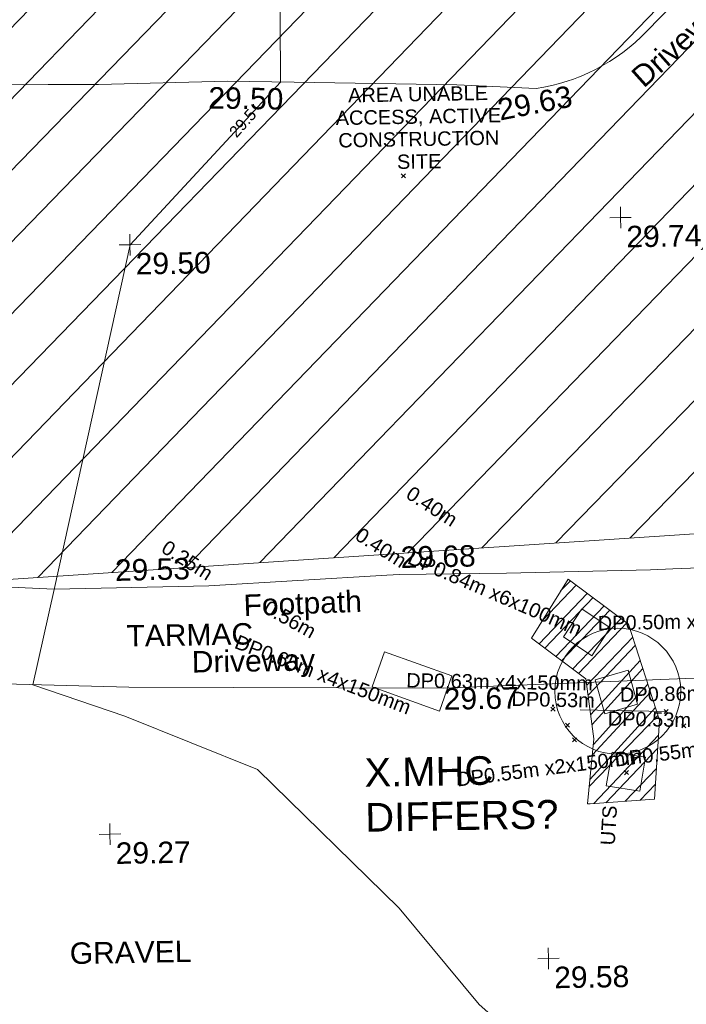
# Model space of a CAD drawing. Header units: millimetres. Extents: x -290717 to 520720, y -88450 to 287762.
# Tile 262 of 381: x 29308 to 40954, y 178077 to 195288. Entities that reach past the tile are written whole.
import ezdxf

# ---------------------------------------------------------------- set-up
doc = ezdxf.new("R2010")
doc.units = ezdxf.units.MM
for name, pattern in [('IMPORT-GAS-LP-MP-QLB2 _2_', [3750, 1500, -300.0000000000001, 0, -1300, 150, -300.0000000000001, 0, -200]), ('IMPORT-HIDDEN2 _3_', [4762.5, 3175, -1587.5]), ('IMPORT-UG_ELEC_QLB2 _2_', [2500, 1500, -300.0000000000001, 0, -50, 150, -300.0000000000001, 0, -200]), ('IMPORT-UG_ELEC_STREET LIGHTING_QLB2 _2_', [2700, 1500, -300.0000000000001, 0, -250, 150, -300.0000000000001, 0, -200])]:
    doc.linetypes.add(name, pattern=pattern)
for name, color, linetype, lineweight in [('00_TOPO_DRIVE_WAY', 7, 'Continuous', 9), ('00_TOPO_SURVEY_TEXT', 7, 'Continuous', 9), ('00_UAV_DRIVE_WAY', 7, 'Continuous', 9), ('00_UAV_SURVEY_TEXT', 7, 'Continuous', 9), ('GEN-TEXT', 7, 'Continuous', 9), ('SM-QC COMPLETED', 7, 'Continuous', 9)]:
    doc.layers.add(name, color=color, linetype=linetype, lineweight=lineweight)
for name, color, linetype, lineweight, true_color in [('00_TOPO_LEVEL_SPOT', 7, 'Continuous', 9, 0x666666), ('00_UAV_FOOTPATH', 7, 'Continuous', 9, 0xa50000), ('01_DTM_CONTOUR_MNR', 7, 'Continuous', 9, 0xa5a552), ('01_DTM_CONTOUR_MNR_LABELS', 7, 'Continuous', 9, 0xa5a552), ('12333-PUM-2D-U-0001-C01 - Rev2_REVIT IMPORT_dwg', 7, 'Continuous', 9, 0x767676), ('PUM-CHAMBER EXTENTS', 6, 'IMPORT-HIDDEN2 _3_', 9, 0xff00ff), ('PUM-ELECTRIC-MH', 1, 'Continuous', 9, 0xff0000), ('PUM-ELECTRIC-QLB2', 1, 'IMPORT-UG_ELEC_QLB2 _2_', 9, 0xff0000), ('PUM-GAS-LP-MP-QLB2', 2, 'IMPORT-GAS-LP-MP-QLB2 _2_', 9, 0xffff00), ('PUM-GAS-NOTES', 2, 'Continuous', 9, 0xffff00), ('PUM-UNABLE TO SURVEY', 190, 'Continuous', 9, 0x7f00ff)]:
    doc.layers.add(name, color=color, linetype=linetype, lineweight=lineweight, true_color=true_color)
doc.styles.add('Arial', font='arial.ttf', dxfattribs={"height": 500.0000000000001})
doc.styles.add('Arial_1', font='arial.ttf', dxfattribs={"height": 250})
doc.styles.add('Swis721 Lt BT_1', font='swissl.ttf', dxfattribs={"height": 200})
doc.styles.add('Swis721 Lt BT_2', font='swissl.ttf', dxfattribs={"height": 375})

# ---------------------------------------------------------------- blocks, each defined once
blk = doc.blocks.new('12333-PUM-2D-U-0001-C01 - Rev2_REVIT IMPORT_dwg_MM-2077200-Site Location Plan Existing')
at = {"layer": '00_TOPO_LEVEL_SPOT', "color": 254, "true_color": 0xcccccc, "flags": 128}
for points in [[(500.0000000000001, 0), (0, 0), (0, 500.0000000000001)], [(0, -500.0000000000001), (0, 0), (-500.0000000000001, 0)]]:
    blk.add_lwpolyline(points, dxfattribs=at)
blk = doc.blocks.new('12333-PUM-2D-U-0001-C01 - Rev2_REVIT IMPORT_dwg_MGS62954_T2_Galway_ITM_3d_Rev1-2077680-Site Location Plan Existing')
at = {"layer": '00_TOPO_DRIVE_WAY', "color": 254, "true_color": 0xcccccc, "flags": 128}
blk.add_lwpolyline([(533950862.2703093, 725738649.9250047), (533949572.9945023, 725738536.7528106), (533947723.2392966, 725738499.4396844), (533946396.9614592, 725738459.2854577), (533941871.6936597, 725738359.3006822), (533936372.9219523, 725738473.0361657), (533931579.9965787, 725738680.4198532), (533928785.8331761, 725738882.7086323), (533926256.6229934, 725738766.2295657), (533925217.4002548, 725738826.6515307), (533924740.5424624, 725739121.9279413)], dxfattribs=at)
at = {"layer": '00_UAV_DRIVE_WAY', "color": 254, "true_color": 0xcccccc, "flags": 128}
blk.add_lwpolyline([(533947610.149, 725751728.8814999), (533945533.149, 725749690.8814999), (533945519.3850471, 725749677.9841764), (533945415.0173705, 725749584.7456249), (533945306.8368167, 725749495.9593244), (533945195.0331712, 725749411.7810359), (533945079.8025755, 725749332.3584366), (533944961.3471837, 725749257.8308613), (533944839.8748062, 725749188.329056), (533944715.598547, 725749123.9749509), (533944588.7364292, 725749064.881445), (533944459.5110118, 725749011.1522083), (533944417.8121662, 725748995.829416), (533944328.149, 725748962.8815), (533944216.7718009, 725748926.7518312), (533944082.0883916, 725748888.7200195), (533943945.9305157, 725748856.3615239), (533943808.5370404, 725748829.7331123), (533943670.149, 725748808.8815001), (533942289.149, 725748899.8815), (533939449.1210406, 725748994.1239446), (533938281.1490001, 725749032.8814999), (533936027.149, 725749014.8815), (533935151.1490001, 725749027.8814999), (533934467.0380611, 725749034.3286189)], dxfattribs=at)
at = {"layer": '00_UAV_FOOTPATH', "color": 254, "true_color": 0xcccccc, "flags": 128}
blk.add_lwpolyline([(533925970, 725740690.0000001), (533927580.2910728, 725740631.0822601), (533930470.1490001, 725740498.8815), (533930936.1613029, 725740469.286821), (533935097.7738052, 725740204.9985504), (533935918.5063865, 725740209.2071245), (533937805.1490001, 725740218.8815), (533940913.2964685, 725740348.5431141), (533941137.149, 725740357.8815001), (533943006.1490001, 725740344.8815), (533945525.149, 725740363.8814999), (533945912.4793455, 725740371.8556033), (533948828.149, 725740431.8814999), (533950922.7365224, 725740430.6841315), (533950911.2265834, 725740430.6907111)], dxfattribs=at)
at = {"layer": '01_DTM_CONTOUR_MNR', "color": 254, "true_color": 0xcccccc, "flags": 128}
blk.add_lwpolyline([(533949192.5206046, 725724176.3281962), (533942480.0000001, 725724230), (533943440.0000002, 725725470.0000001), (533942986.1934584, 725727467.9160714), (533942510.0000001, 725728500), (533943022.5092688, 725729481.1818217), (533943740.0000001, 725731590.0000001), (533942395.1880532, 725732816.120354), (533941029.7327896, 725734528.3815206), (533938599.4269278, 725736994.9396888), (533936296.8150216, 725737963.6390673), (533934700.0000001, 725738540.0000001), (533935100, 725740200.0000002), (533936530.0000001, 725746200.0000002), (533938534.7651006, 725748294.5307021), (533939210.0000001, 725749000), (533939223.8742853, 725750101.3428384), (533939290.0000001, 725752600.0000001), (533939509.4095715, 725753442.3139402), (533939719.0094596, 725753783.1466994)], dxfattribs=at)
at = {"xscale": 0.375, "yscale": 0.375, "zscale": 0.375}
for p in [(533945107.8273948, 725746527.2538913), (533936528.4918304, 725746202.4255338), (533935999.403899, 725735906.8044168), (533943621.2334802, 725733600.570355)]:
    blk.add_blockref('12333-PUM-2D-U-0001-C01 - Rev2_REVIT IMPORT_dwg_MM-2077200-Site Location Plan Existing', p, dxfattribs=at)
at = {"layer": '00_TOPO_DRIVE_WAY', "color": 251, "true_color": 0x666666, "char_height": 375, "attachment_point": 1, "line_spacing_factor": 1.005061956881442, "style": 'Swis721 Lt BT_2'}
for s, insert, width in [('Driveway', (533937481.1482731, 725739080.8248436), 2436.183848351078), ('29.67', (533941871.7, 725738354.5296078), 1495.902363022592)]:
    blk.add_mtext(s, dxfattribs=dict(at, insert=insert, width=width))
at = {"layer": '00_TOPO_LEVEL_SPOT', "char_height": 375, "width": 1495.902363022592, "attachment_point": 1, "line_spacing_factor": 1.005061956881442, "style": 'Swis721 Lt BT_2'}
for s, insert in [('29.74', (533945202.8808528, 725746379.9102246)), ('29.50', (533936623.5808529, 725746055.0102245)), ('29.27', (533936094.4808527, 725735759.4102244)), ('29.58', (533943716.2808529, 725733453.2102245))]:
    blk.add_mtext(s, dxfattribs=dict(at, insert=insert))
at = {"layer": '00_TOPO_SURVEY_TEXT', "color": 251, "true_color": 0x666666, "insert": (533935260.8421302, 725734024.4778028), "char_height": 375, "width": 2322.210334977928, "attachment_point": 1, "line_spacing_factor": 1.005061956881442, "style": 'Swis721 Lt BT_2'}
blk.add_mtext('GRAVEL', dxfattribs=at)
at = {"layer": '00_UAV_DRIVE_WAY', "color": 251, "true_color": 0x666666, "char_height": 375, "attachment_point": 1, "line_spacing_factor": 1.005061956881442, "style": 'Swis721 Lt BT_2'}
for s, insert, width, rotation in [('Driveway', (533945304.7287349, 725749056.332513), 2436.183848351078, 40.82881032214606), ('29.50', (533937949.1335596, 725748934.9444115), 1495.902363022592, 358.0994153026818), ('29.63', (533942967.1712978, 725748628.7379184), 1495.902363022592, 10.008047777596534)]:
    blk.add_mtext(s, dxfattribs=dict(at, insert=insert, width=width, rotation=rotation))
at = {"layer": '00_UAV_FOOTPATH', "color": 251, "true_color": 0x666666, "char_height": 375, "attachment_point": 1, "line_spacing_factor": 1.005061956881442, "style": 'Swis721 Lt BT_2'}
for s, insert, width, rotation in [('29.68', (533941161.3418484, 725740844.7546154), 1495.902363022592, 0.22591626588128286), ('29.53', (533936165.9636817, 725740705.7121613), 1495.902363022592, 0.2938002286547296), ('Footpath', (533938398.6257851, 725740051.5691452), 2436.183848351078, 1.1421418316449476)]:
    blk.add_mtext(s, dxfattribs=dict(at, insert=insert, width=width, rotation=rotation))
at = {"layer": '00_UAV_SURVEY_TEXT', "color": 251, "true_color": 0x666666, "insert": (533936348.8000001, 725739554.6296079), "char_height": 375, "width": 2450.430537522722, "attachment_point": 1, "line_spacing_factor": 1.005061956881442, "style": 'Swis721 Lt BT_2'}
blk.add_mtext('TARMAC', dxfattribs=at)
at = {"layer": '01_DTM_CONTOUR_MNR_LABELS', "color": 251, "true_color": 0x666666, "insert": (533938461.7902625, 725748362.1597646), "char_height": 200, "width": 620.5117196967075, "attachment_point": 2, "rotation": 47.17734296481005, "line_spacing_factor": 1.005061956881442, "style": 'Swis721 Lt BT_1'}
blk.add_mtext('29.5', dxfattribs=at)
blk = doc.blocks.new('12333-PUM-2D-U-0001-C01 - Rev2_REVIT IMPORT_dwg-1620468-Site Location Plan Existing')
at = {"layer": 'PUM-CHAMBER EXTENTS', "true_color": 0xfff4d4}
h = blk.add_hatch(dxfattribs=at)
h.set_pattern_fill('FP_14', style=0, pattern_type=2)
h.set_pattern_definition([(45, (-533641079.65, -725615854.3560001), (-618.7184335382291, 618.7184335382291), [])])
h.paths.add_polyline_path([(291811.3501528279, 124468.6438213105), (306011.3501528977, 125163.6438213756), (309303.3501529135, 126382.6438213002), (310276.3501529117, 133352.6438213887), (309947.3501528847, 136832.6438213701), (307059.3501528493, 139075.6438213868), (304064.350152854, 137236.6438213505), (301560.095729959, 137051.9973635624), (288639.1046682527, 134790.0492880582), (288630.6430382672, 134386.5106702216), (288258.8263998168, 134391.7371872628), (288273.3501527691, 133230.6438212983), (288213.5074401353, 133220.9184094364), (288164.3501528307, 131103.6438213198), (291489.3501529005, 131422.6438213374), (291767.6562900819, 125412.2684225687)])
h.paths.add_polyline_path([(313541.3501529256, 126587.6438213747), (320416.1456552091, 127718.9519342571), (320290.3501528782, 137135.6438213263), (316922.3501528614, 136404.6438212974), (313381.3501528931, 137134.6438212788), (313031.3501529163, 130202.6438213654), (313364.3812648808, 127842.0409395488)])
h.paths.add_polyline_path([(305922.0501528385, 132148.04382128), (305930.0306085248, 132605.2438213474), (306188.7501528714, 132605.2438213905), (306180.769697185, 132148.0438213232), (306133.2633083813, 132148.0438213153)])
at = {"layer": 'PUM-CHAMBER EXTENTS', "true_color": 0xffaaff}
h = blk.add_hatch(dxfattribs=at)
h.set_pattern_fill('FP_3', color=211, style=0, pattern_type=2)
h.set_pattern_definition([(45, (-533641079.65, -725615854.3560001), (-265.1650429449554, 265.1650429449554), []), (45, (-533640902.873, -725615854.3560001), (-265.1650429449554, 265.1650429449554), [])])
h.paths.add_polyline_path([(303316.3501528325, 120436.6438213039), (304442.35015288, 120499.6438213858), (304553.3501529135, 121877.6438212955), (304044.3501528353, 123565.6438213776), (303000.3501528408, 124372.6438212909), (302343.3501528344, 123352.6438213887), (303280.3501528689, 122619.6438213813), (303404.3501529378, 121570.6438213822), (303273.3501528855, 120438.6438212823)])
at = {"layer": 'GEN-TEXT', "color": 253, "true_color": 0xaaaaaa}
for p, q in [((300210.9486298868, 131433.0033098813), (300281.6593080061, 131503.7139880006)), ((300281.6593080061, 131433.0033098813), (300210.9486298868, 131503.7139880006)), ((302660.9948137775, 122066.2884822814), (302731.7054918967, 122136.9991604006)), ((302731.7054918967, 122066.2884822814), (302660.9948137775, 122136.9991604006)), ((304636.9948138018, 121992.288482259), (304707.7054919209, 122062.9991603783)), ((304707.7054919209, 121992.288482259), (304636.9948138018, 122062.9991603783)), ((302910.9948137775, 121780.2884823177), (302981.7054918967, 121850.9991604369)), ((302981.7054918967, 121780.2884823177), (302910.9948137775, 121850.9991604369)), ((304942.994813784, 121734.2884822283), (305013.7054919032, 121804.9991603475)), ((305013.7054919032, 121734.2884822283), (304942.994813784, 121804.9991603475)), ((303026.9948138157, 121525.288482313), (303097.705491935, 121595.9991604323)), ((303097.705491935, 121525.288482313), (303026.9948138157, 121595.9991604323)), ((303923.9948138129, 120935.2884822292), (303994.7054919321, 121005.9991603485)), ((303994.7054919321, 120935.2884822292), (303923.9948138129, 121005.9991603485))]:
    blk.add_line(p, q, dxfattribs=at)
at = {"layer": 'PUM-CHAMBER EXTENTS', "color": 211, "linetype": 'Continuous', "true_color": 0xffaaff, "flags": 128}
blk.add_lwpolyline([(303316.3501528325, 120436.6438213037), (304442.35015288, 120499.6438213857), (304553.3501529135, 121877.6438212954), (304044.3501528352, 123565.6438213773), (303000.3501528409, 124372.6438212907), (302343.3501528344, 123352.6438213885), (303280.3501528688, 122619.643821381), (303404.3501529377, 121570.643821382), (303273.3501528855, 120438.6438212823)], close=True, dxfattribs=at)
at = {"layer": 'PUM-ELECTRIC-MH', "color": 21, "true_color": 0xffaaaa, "flags": 128}
for points in [[(303718.3501528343, 123505.6438213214), (303229.3501528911, 123847.6438213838), (302903.3501528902, 123365.6438213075), (303392.350152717, 123023.6438211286)], [(300939.3501528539, 122713.6438213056), (300713.3501528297, 122104.6438213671), (299544.3501528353, 122545.6438213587), (299770.350152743, 123154.6438211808)], [(303444.3501528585, 122601.643821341), (304021.350152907, 122761.6438213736), (304176.3501529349, 122166.6438212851), (303599.3501528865, 122006.6438213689)], [(303605.3501529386, 120743.6438213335), (303718.3501528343, 121331.6438213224), (304299.35015284, 121233.6438213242), (304186.3501530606, 120645.6438215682)]]:
    blk.add_lwpolyline(points, close=True, dxfattribs=at)
at = {"layer": 'PUM-GAS-LP-MP-QLB2', "color": 51, "true_color": 0xffffaa}
blk.add_line((304672.3501528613, 122027.6438213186), (302696.3501528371, 122101.643821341), dxfattribs=at)
at = {"layer": 'PUM-UNABLE TO SURVEY', "color": 7, "true_color": 0xfff4d4, "flags": 128}
blk.add_lwpolyline([(288240.6965458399, 134391.9920332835), (288164.3501528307, 131103.6438213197), (291489.3501529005, 131422.6438213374), (291811.3501528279, 124468.6438213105), (306011.3501528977, 125163.6438213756), (309303.3501529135, 126382.6438213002), (310276.3501529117, 133352.6438213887), (309947.3501528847, 136832.6438213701), (307059.3501528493, 139075.6438213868), (304064.350152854, 137236.6438213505), (301580.3501529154, 137051.6438212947)], dxfattribs=at)
at = {"layer": 'SM-QC COMPLETED', "color": 81, "true_color": 0xaaffaa}
blk.add_circle((303833.5277128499, 122395.8027607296), 1100.568961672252, dxfattribs=at)
blk.add_blockref('12333-PUM-2D-U-0001-C01 - Rev2_REVIT IMPORT_dwg_MGS62954_T2_Galway_ITM_3d_Rev1-2077680-Site Location Plan Existing', (-533641079.6498471, -725615854.3561786))
at = {"layer": 'PUM-ELECTRIC-QLB2', "char_height": 250, "attachment_point": 2, "line_spacing_factor": 0.9417779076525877, "style": 'Arial_1'}
for s, insert, width, rotation in [('0.40m', (300714.5754604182, 125788.0395610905), 1160.025439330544, 326.0933035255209), ('0.40m', (299813.2065107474, 125081.6039540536), 1160.025439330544, 326.3549387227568), ('0.25m', (296424.7039992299, 124920.4401767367), 1160.025439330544, 326.5630367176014), ('DP0.84m x6x100mm', (301770.0694914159, 124261.2397458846), 3893.2779916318, 335.75857047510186), ('0.56m', (298192.9536521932, 123861.1186569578), 1160.025439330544, 330.0520851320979), ('DP0.65m x4x150mm', (298737.2011548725, 122892.62443452), 3893.2779916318, 337.9074136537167), ('DP0.63m x4x150mm', (301776.4933118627, 122721.6772025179), 3893.2779916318, 358.0355412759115), ('DP0.55m x2x150mm', (305368.2751320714, 121502.4630240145), 3893.2779916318, 6.22529174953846), ('DP0.55m x2x150mm', (302596.8203258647, 121203.9081260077), 3893.2779916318, 6.22529174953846), ('UTS', (303510.6365546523, 120064.6343210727), 832.5248535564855, 85.55786657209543)]:
    blk.add_mtext(s, dxfattribs=dict(at, insert=insert, width=width, rotation=rotation))
for s, insert, width in [('DP0.50m x4x150mm', (305135.0740873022, 123718.6242563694), 3893.2779916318), ('DP0.86m x1xUTSmm', (305558.9372102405, 122460.7596534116), 4027.951129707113)]:
    blk.add_mtext(s, dxfattribs=dict(at, insert=insert, width=width))
at = {"layer": 'PUM-GAS-NOTES', "char_height": 250, "width": 1738.507782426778, "attachment_point": 2, "rotation": 357.8553100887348, "line_spacing_factor": 0.9417779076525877, "style": 'Arial_1'}
for insert in [(302707.9852918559, 122394.4449230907), (304383.3261084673, 122022.6128992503)]:
    blk.add_mtext('DP0.53m', dxfattribs=dict(at, insert=insert))
at = {"layer": 'PUM-UNABLE TO SURVEY', "color": 51, "true_color": 0xffff7f, "insert": (300526.7066630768, 133018.6934708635), "char_height": 250, "width": 3428.043514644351, "attachment_point": 2, "line_spacing_factor": 0.9417779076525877, "style": 'Arial_1'}
blk.add_mtext('AREA UNABLE\\PACCESS, ACTIVE\\PCONSTRUCTION\\PSITE', dxfattribs=at)
at = {"layer": 'SM-QC COMPLETED', "color": 3, "true_color": 0x00ff00, "insert": (299384.5275891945, 121301.8526165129), "char_height": 500.0000000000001, "width": 4027.951129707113, "attachment_point": 1, "line_spacing_factor": 0.9417779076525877, "style": 'Arial'}
blk.add_mtext('X.MHC\\PDIFFERS?', dxfattribs=at)

msp = doc.modelspace()

# ---------------------------------------------------------------- block references
at = {"layer": '12333-PUM-2D-U-0001-C01 - Rev2_REVIT IMPORT_dwg', "color": 254, "linetype": 'IMPORT-UG_ELEC_STREET LIGHTING_QLB2 _2_', "true_color": 0xffd4d4, "rotation": 0.9999999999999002}
msp.add_blockref('12333-PUM-2D-U-0001-C01 - Rev2_REVIT IMPORT_dwg-1620468-Site Location Plan Existing', (-261895.0770586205, 55869.5817132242), dxfattribs=at)

doc.saveas('drawing.dxf')
